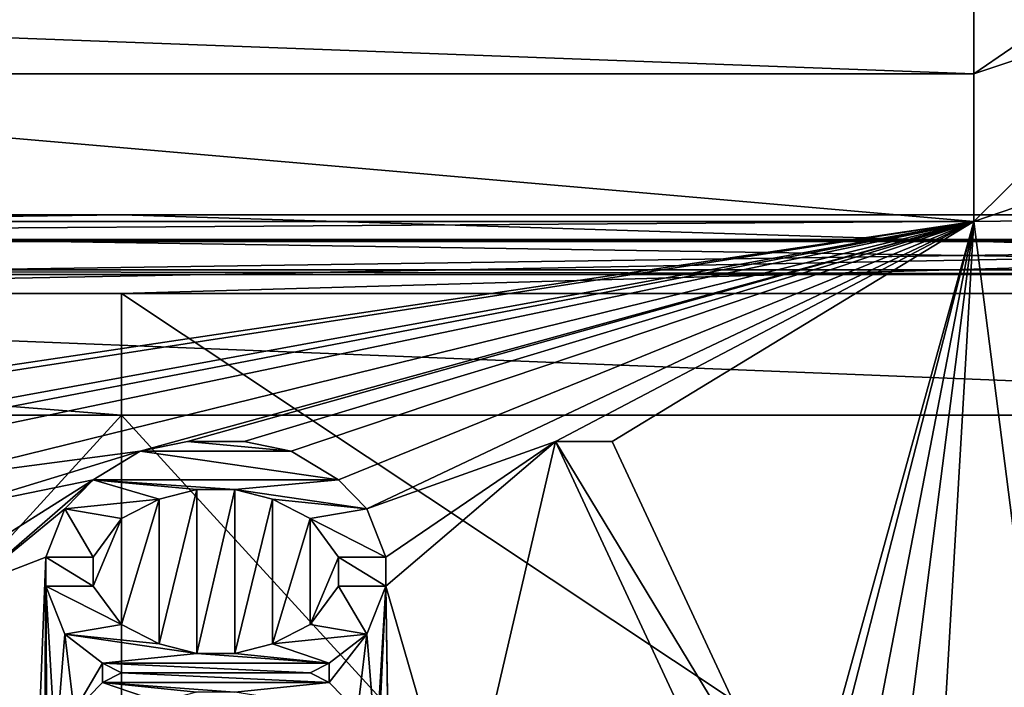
# Model space of a CAD drawing. Header units: millimetres. Extents: x -108 to 102, y -29 to 80.
# Tile 254 of 291: x 54.16 to 57.42, y 23.44 to 25.65. Entities that reach past the tile are written whole.
import ezdxf

# ---------------------------------------------------------------- set-up
doc = ezdxf.new("R2010")
doc.units = ezdxf.units.MM
doc.header["$LTSCALE"] = 65.185185
for name, color, linetype in [('107', 7, 'CONTINUOUS'), ('24', 7, 'CONTINUOUS'), ('2437', 7, 'CONTINUOUS'), ('26', 7, 'CONTINUOUS'), ('2622', 7, 'CONTINUOUS'), ('2623', 7, 'CONTINUOUS'), ('2624', 7, 'CONTINUOUS'), ('2625', 7, 'CONTINUOUS'), ('2626', 7, 'CONTINUOUS'), ('2627', 7, 'CONTINUOUS'), ('2628', 7, 'CONTINUOUS'), ('2629', 7, 'CONTINUOUS'), ('2630', 7, 'CONTINUOUS'), ('2631', 7, 'CONTINUOUS'), ('2632', 7, 'CONTINUOUS'), ('2633', 7, 'CONTINUOUS'), ('2634', 7, 'CONTINUOUS'), ('2635', 7, 'CONTINUOUS'), ('2636', 7, 'CONTINUOUS'), ('2637', 7, 'CONTINUOUS'), ('2638', 7, 'CONTINUOUS'), ('2639', 7, 'CONTINUOUS'), ('2640', 7, 'CONTINUOUS'), ('2654', 7, 'CONTINUOUS'), ('2655', 7, 'CONTINUOUS'), ('2656', 7, 'CONTINUOUS'), ('2657', 7, 'CONTINUOUS'), ('2658', 7, 'CONTINUOUS'), ('2659', 7, 'CONTINUOUS'), ('2660', 7, 'CONTINUOUS'), ('2661', 7, 'CONTINUOUS'), ('2662', 7, 'CONTINUOUS'), ('2663', 7, 'CONTINUOUS'), ('2664', 7, 'CONTINUOUS'), ('2665', 7, 'CONTINUOUS'), ('2666', 7, 'CONTINUOUS'), ('2667', 7, 'CONTINUOUS'), ('2668', 7, 'CONTINUOUS'), ('2669', 7, 'CONTINUOUS'), ('2670', 7, 'CONTINUOUS'), ('2671', 7, 'CONTINUOUS'), ('2692', 7, 'CONTINUOUS'), ('2693', 7, 'CONTINUOUS'), ('2694', 7, 'CONTINUOUS'), ('2739', 7, 'CONTINUOUS'), ('2740', 7, 'CONTINUOUS'), ('2751', 7, 'CONTINUOUS'), ('2754', 7, 'CONTINUOUS'), ('2764', 7, 'CONTINUOUS'), ('2766', 7, 'CONTINUOUS'), ('31', 7, 'CONTINUOUS'), ('45', 7, 'CONTINUOUS'), ('67', 7, 'CONTINUOUS')]:
    doc.layers.add(name, color=color, linetype=linetype)

msp = doc.modelspace()

# ---------------------------------------------------------------- linework, layer by layer
at = {"layer": '107', "color": 7, "linetype": 'CONTINUOUS', "true_color": 0xe6e6e6}
for points in [[(54.5, 25, 114.2241), (48.5, 25, 113.6238), (48.468, 24.9179, 113.7822), (54.5, 25, 114.2241)], [(60.5, 25, 113.6238), (54.5, 25, 114.2241), (48.468, 24.9179, 113.7822), (60.5, 25, 113.6238)], [(60.532, 24.9179, 113.7822), (60.5, 25, 113.6238), (48.468, 24.9179, 113.7822), (60.532, 24.9179, 113.7822)], [(48.4623, 24.739, 113.8105), (51.4757, 24.739, 114.2642), (60.5328, 24.9121, 113.7861), (48.4623, 24.739, 113.8105)], [(48.4623, 24.739, 113.8105), (60.5328, 24.9121, 113.7861), (48.4672, 24.9121, 113.7861), (48.4623, 24.739, 113.8105)], [(60.5328, 24.9121, 113.7861), (60.532, 24.9179, 113.7822), (48.4672, 24.9121, 113.7861), (60.5328, 24.9121, 113.7861)], [(48.4672, 24.9121, 113.7861), (60.532, 24.9179, 113.7822), (48.468, 24.9179, 113.7822), (48.4672, 24.9121, 113.7861)], [(51.4757, 24.739, 114.2642), (54.5, 24.739, 114.4146), (60.5328, 24.9121, 113.7861), (51.4757, 24.739, 114.2642)], [(54.5, 24.739, 114.4146), (57.5242, 24.739, 114.2642), (60.5328, 24.9121, 113.7861), (54.5, 24.739, 114.4146)]]:
    msp.add_3dface(points, dxfattribs=at)
at = {"layer": '24', "color": 7, "linetype": 'CONTINUOUS', "true_color": 0xe6e6e6}
for points in [[(57.5242, 24.739, 114.2642), (54.5, 24.739, 114.4146), (63.6429, 18.6641, 110.2005), (57.5242, 24.739, 114.2642)], [(63.6429, 18.6641, 110.2005), (54.5, 24.739, 114.4146), (54.5, 20.3192, 112.626), (63.6429, 18.6641, 110.2005)]]:
    msp.add_3dface(points, dxfattribs=at)
at = {"layer": '2437', "color": 7, "linetype": 'CONTINUOUS'}
for points in [[(74, 29.972, 120.55), (35, 29.972, 120.55), (35, 10.393, 121.8333), (74, 29.972, 120.55)], [(74, 29.972, 120.55), (35, 10.393, 121.8333), (74, 10.393, 121.8333), (74, 29.972, 120.55)]]:
    msp.add_3dface(points, dxfattribs=at)
at = {"layer": '26', "color": 7, "linetype": 'CONTINUOUS', "true_color": 0xe6e6e6}
for points in [[(54.5, 16.2143, 110.2005), (51.4757, 24.739, 114.2642), (45.3571, 18.6641, 110.2005), (54.5, 16.2143, 110.2005)], [(54.5, 20.3192, 112.626), (54.5, 24.739, 114.4146), (51.4757, 24.739, 114.2642), (54.5, 20.3192, 112.626)], [(54.5, 16.2143, 110.2005), (54.5, 20.3192, 112.626), (51.4757, 24.739, 114.2642), (54.5, 16.2143, 110.2005)]]:
    msp.add_3dface(points, dxfattribs=at)
at = {"layer": '2622', "color": 7, "linetype": 'CONTINUOUS'}
for points in [[(54.5, 23.484, 118.45), (54.5, 23.484, 118.55), (54.4375, 23.516, 118.45), (54.5, 23.484, 118.45)], [(54.4375, 23.516, 118.45), (54.5, 23.484, 118.55), (54.4375, 23.516, 118.55), (54.4375, 23.516, 118.45)]]:
    msp.add_3dface(points, dxfattribs=at)
at = {"layer": '2623', "color": 7, "linetype": 'CONTINUOUS'}
for points in [[(54.4375, 23.516, 118.45), (54.4375, 23.516, 118.55), (54.3125, 23.6117, 118.55), (54.4375, 23.516, 118.45)], [(54.3125, 23.6117, 118.45), (54.4375, 23.516, 118.45), (54.3125, 23.6117, 118.55), (54.3125, 23.6117, 118.45)]]:
    msp.add_3dface(points, dxfattribs=at)
at = {"layer": '2624', "color": 7, "linetype": 'CONTINUOUS'}
for points in [[(54.3125, 23.6117, 118.45), (54.3125, 23.6117, 118.55), (54.25, 23.7713, 118.55), (54.3125, 23.6117, 118.45)], [(54.25, 23.7713, 118.45), (54.3125, 23.6117, 118.45), (54.25, 23.7713, 118.55), (54.25, 23.7713, 118.45)]]:
    msp.add_3dface(points, dxfattribs=at)
at = {"layer": '2625', "color": 7, "linetype": 'CONTINUOUS'}
for points in [[(54.25, 23.7713, 118.45), (54.25, 23.7713, 118.55), (54.25, 23.867, 118.45), (54.25, 23.7713, 118.45)], [(54.25, 23.867, 118.45), (54.25, 23.7713, 118.55), (54.25, 23.867, 118.55), (54.25, 23.867, 118.45)]]:
    msp.add_3dface(points, dxfattribs=at)
at = {"layer": '2626', "color": 7, "linetype": 'CONTINUOUS'}
for points in [[(54.25, 23.867, 118.45), (54.25, 23.867, 118.55), (54.3125, 24.0266, 118.55), (54.25, 23.867, 118.45)], [(54.3125, 24.0266, 118.45), (54.25, 23.867, 118.45), (54.3125, 24.0266, 118.55), (54.3125, 24.0266, 118.45)]]:
    msp.add_3dface(points, dxfattribs=at)
at = {"layer": '2627', "color": 7, "linetype": 'CONTINUOUS'}
for points in [[(54.3125, 24.0266, 118.45), (54.3125, 24.0266, 118.55), (54.4062, 24.1223, 118.55), (54.3125, 24.0266, 118.45)], [(54.4062, 24.1223, 118.45), (54.3125, 24.0266, 118.45), (54.4062, 24.1223, 118.55), (54.4062, 24.1223, 118.45)]]:
    msp.add_3dface(points, dxfattribs=at)
at = {"layer": '2628', "color": 7, "linetype": 'CONTINUOUS'}
for points in [[(54.4062, 24.1223, 118.45), (54.4062, 24.1223, 118.55), (54.5625, 24.2181, 118.55), (54.4062, 24.1223, 118.45)], [(54.5625, 24.2181, 118.45), (54.4062, 24.1223, 118.45), (54.5625, 24.2181, 118.55), (54.5625, 24.2181, 118.45)]]:
    msp.add_3dface(points, dxfattribs=at)
at = {"layer": '2629', "color": 7, "linetype": 'CONTINUOUS'}
for points in [[(54.5625, 24.2181, 118.45), (54.5625, 24.2181, 118.55), (54.7188, 24.25, 118.55), (54.5625, 24.2181, 118.45)], [(54.7188, 24.25, 118.45), (54.5625, 24.2181, 118.45), (54.7188, 24.25, 118.55), (54.7188, 24.25, 118.45)]]:
    msp.add_3dface(points, dxfattribs=at)
at = {"layer": '2630', "color": 7, "linetype": 'CONTINUOUS'}
for points in [[(54.7188, 24.25, 118.45), (54.7188, 24.25, 118.55), (54.9063, 24.25, 118.55), (54.7188, 24.25, 118.45)], [(54.9063, 24.25, 118.45), (54.7188, 24.25, 118.45), (54.9063, 24.25, 118.55), (54.9063, 24.25, 118.45)]]:
    msp.add_3dface(points, dxfattribs=at)
at = {"layer": '2631', "color": 7, "linetype": 'CONTINUOUS'}
for points in [[(54.9063, 24.25, 118.45), (54.9063, 24.25, 118.55), (55.0625, 24.2181, 118.55), (54.9063, 24.25, 118.45)], [(55.0625, 24.2181, 118.45), (54.9063, 24.25, 118.45), (55.0625, 24.2181, 118.55), (55.0625, 24.2181, 118.45)]]:
    msp.add_3dface(points, dxfattribs=at)
at = {"layer": '2632', "color": 7, "linetype": 'CONTINUOUS'}
for points in [[(55.0625, 24.2181, 118.45), (55.0625, 24.2181, 118.55), (55.2187, 24.1223, 118.55), (55.0625, 24.2181, 118.45)], [(55.2187, 24.1223, 118.45), (55.0625, 24.2181, 118.45), (55.2187, 24.1223, 118.55), (55.2187, 24.1223, 118.45)]]:
    msp.add_3dface(points, dxfattribs=at)
at = {"layer": '2633', "color": 7, "linetype": 'CONTINUOUS'}
for points in [[(55.2187, 24.1223, 118.45), (55.2187, 24.1223, 118.55), (55.3125, 24.0266, 118.55), (55.2187, 24.1223, 118.45)], [(55.3125, 24.0266, 118.45), (55.2187, 24.1223, 118.45), (55.3125, 24.0266, 118.55), (55.3125, 24.0266, 118.45)]]:
    msp.add_3dface(points, dxfattribs=at)
at = {"layer": '2634', "color": 7, "linetype": 'CONTINUOUS'}
for points in [[(55.3125, 24.0266, 118.45), (55.3125, 24.0266, 118.55), (55.375, 23.867, 118.55), (55.3125, 24.0266, 118.45)], [(55.375, 23.867, 118.45), (55.3125, 24.0266, 118.45), (55.375, 23.867, 118.55), (55.375, 23.867, 118.45)]]:
    msp.add_3dface(points, dxfattribs=at)
at = {"layer": '2635', "color": 7, "linetype": 'CONTINUOUS'}
for points in [[(55.375, 23.867, 118.45), (55.375, 23.867, 118.55), (55.375, 23.7713, 118.45), (55.375, 23.867, 118.45)], [(55.375, 23.7713, 118.45), (55.375, 23.867, 118.55), (55.375, 23.7713, 118.55), (55.375, 23.7713, 118.45)]]:
    msp.add_3dface(points, dxfattribs=at)
at = {"layer": '2636', "color": 7, "linetype": 'CONTINUOUS'}
for points in [[(55.375, 23.7713, 118.45), (55.375, 23.7713, 118.55), (55.3125, 23.6117, 118.55), (55.375, 23.7713, 118.45)], [(55.3125, 23.6117, 118.45), (55.375, 23.7713, 118.45), (55.3125, 23.6117, 118.55), (55.3125, 23.6117, 118.45)]]:
    msp.add_3dface(points, dxfattribs=at)
at = {"layer": '2637', "color": 7, "linetype": 'CONTINUOUS'}
for points in [[(55.3125, 23.6117, 118.45), (55.3125, 23.6117, 118.55), (55.1875, 23.516, 118.55), (55.3125, 23.6117, 118.45)], [(55.1875, 23.516, 118.45), (55.3125, 23.6117, 118.45), (55.1875, 23.516, 118.55), (55.1875, 23.516, 118.45)]]:
    msp.add_3dface(points, dxfattribs=at)
at = {"layer": '2638', "color": 7, "linetype": 'CONTINUOUS'}
for points in [[(55.1875, 23.516, 118.45), (55.1875, 23.516, 118.55), (55.125, 23.484, 118.45), (55.1875, 23.516, 118.45)], [(55.125, 23.484, 118.45), (55.1875, 23.516, 118.55), (55.125, 23.484, 118.55), (55.125, 23.484, 118.45)]]:
    msp.add_3dface(points, dxfattribs=at)
at = {"layer": '2639', "color": 7, "linetype": 'CONTINUOUS'}
for points in [[(55.125, 23.484, 118.45), (55.125, 23.484, 118.55), (55.1875, 23.4521, 118.45), (55.125, 23.484, 118.45)], [(55.1875, 23.4521, 118.45), (55.125, 23.484, 118.55), (55.1875, 23.4521, 118.55), (55.1875, 23.4521, 118.45)]]:
    msp.add_3dface(points, dxfattribs=at)
at = {"layer": '2640', "color": 7, "linetype": 'CONTINUOUS'}
for points in [[(55.1875, 23.4521, 118.45), (55.1875, 23.4521, 118.55), (55.2812, 23.3564, 118.55), (55.1875, 23.4521, 118.45)], [(55.2812, 23.3564, 118.45), (55.1875, 23.4521, 118.45), (55.2812, 23.3564, 118.55), (55.2812, 23.3564, 118.45)]]:
    msp.add_3dface(points, dxfattribs=at)
at = {"layer": '2654', "color": 7, "linetype": 'CONTINUOUS'}
for points in [[(54.3438, 23.3564, 118.45), (54.3438, 23.3564, 118.55), (54.4375, 23.4521, 118.55), (54.3438, 23.3564, 118.45)], [(54.4375, 23.4521, 118.45), (54.3438, 23.3564, 118.45), (54.4375, 23.4521, 118.55), (54.4375, 23.4521, 118.45)]]:
    msp.add_3dface(points, dxfattribs=at)
at = {"layer": '2655', "color": 7, "linetype": 'CONTINUOUS'}
for points in [[(54.5, 23.484, 118.55), (54.5, 23.484, 118.45), (54.4375, 23.4521, 118.55), (54.5, 23.484, 118.55)], [(54.5, 23.484, 118.45), (54.4375, 23.4521, 118.45), (54.4375, 23.4521, 118.55), (54.5, 23.484, 118.45)]]:
    msp.add_3dface(points, dxfattribs=at)
at = {"layer": '2656', "color": 7, "linetype": 'CONTINUOUS'}
for points in [[(54.75, 24.0904, 118.45), (54.75, 24.0904, 118.55), (54.625, 24.0585, 118.55), (54.75, 24.0904, 118.45)], [(54.625, 24.0585, 118.45), (54.75, 24.0904, 118.45), (54.625, 24.0585, 118.55), (54.625, 24.0585, 118.45)]]:
    msp.add_3dface(points, dxfattribs=at)
at = {"layer": '2657', "color": 7, "linetype": 'CONTINUOUS'}
for points in [[(54.625, 24.0585, 118.45), (54.625, 24.0585, 118.55), (54.5, 23.9947, 118.55), (54.625, 24.0585, 118.45)], [(54.5, 23.9947, 118.45), (54.625, 24.0585, 118.45), (54.5, 23.9947, 118.55), (54.5, 23.9947, 118.45)]]:
    msp.add_3dface(points, dxfattribs=at)
at = {"layer": '2658', "color": 7, "linetype": 'CONTINUOUS'}
for points in [[(54.5, 23.9947, 118.45), (54.5, 23.9947, 118.55), (54.4062, 23.867, 118.55), (54.5, 23.9947, 118.45)], [(54.4062, 23.867, 118.45), (54.5, 23.9947, 118.45), (54.4062, 23.867, 118.55), (54.4062, 23.867, 118.45)]]:
    msp.add_3dface(points, dxfattribs=at)
at = {"layer": '2659', "color": 7, "linetype": 'CONTINUOUS'}
for points in [[(54.4062, 23.867, 118.45), (54.4062, 23.867, 118.55), (54.4062, 23.7713, 118.45), (54.4062, 23.867, 118.45)], [(54.4062, 23.7713, 118.45), (54.4062, 23.867, 118.55), (54.4062, 23.7713, 118.55), (54.4062, 23.7713, 118.45)]]:
    msp.add_3dface(points, dxfattribs=at)
at = {"layer": '2660', "color": 7, "linetype": 'CONTINUOUS'}
for points in [[(54.4062, 23.7713, 118.45), (54.4062, 23.7713, 118.55), (54.5, 23.6436, 118.55), (54.4062, 23.7713, 118.45)], [(54.5, 23.6436, 118.45), (54.4062, 23.7713, 118.45), (54.5, 23.6436, 118.55), (54.5, 23.6436, 118.45)]]:
    msp.add_3dface(points, dxfattribs=at)
at = {"layer": '2661', "color": 7, "linetype": 'CONTINUOUS'}
for points in [[(54.5, 23.6436, 118.45), (54.5, 23.6436, 118.55), (54.625, 23.5798, 118.55), (54.5, 23.6436, 118.45)], [(54.625, 23.5798, 118.45), (54.5, 23.6436, 118.45), (54.625, 23.5798, 118.55), (54.625, 23.5798, 118.45)]]:
    msp.add_3dface(points, dxfattribs=at)
at = {"layer": '2662', "color": 7, "linetype": 'CONTINUOUS'}
for points in [[(54.625, 23.5798, 118.45), (54.625, 23.5798, 118.55), (54.75, 23.5479, 118.55), (54.625, 23.5798, 118.45)], [(54.75, 23.5479, 118.45), (54.625, 23.5798, 118.45), (54.75, 23.5479, 118.55), (54.75, 23.5479, 118.45)]]:
    msp.add_3dface(points, dxfattribs=at)
at = {"layer": '2663', "color": 7, "linetype": 'CONTINUOUS'}
for points in [[(54.75, 23.5479, 118.45), (54.75, 23.5479, 118.55), (54.875, 23.5479, 118.55), (54.75, 23.5479, 118.45)], [(54.875, 23.5479, 118.45), (54.75, 23.5479, 118.45), (54.875, 23.5479, 118.55), (54.875, 23.5479, 118.45)]]:
    msp.add_3dface(points, dxfattribs=at)
at = {"layer": '2664', "color": 7, "linetype": 'CONTINUOUS'}
for points in [[(54.875, 23.5479, 118.45), (54.875, 23.5479, 118.55), (55, 23.5798, 118.55), (54.875, 23.5479, 118.45)], [(55, 23.5798, 118.45), (54.875, 23.5479, 118.45), (55, 23.5798, 118.55), (55, 23.5798, 118.45)]]:
    msp.add_3dface(points, dxfattribs=at)
at = {"layer": '2665', "color": 7, "linetype": 'CONTINUOUS'}
for points in [[(55, 23.5798, 118.45), (55, 23.5798, 118.55), (55.125, 23.6436, 118.55), (55, 23.5798, 118.45)], [(55.125, 23.6436, 118.45), (55, 23.5798, 118.45), (55.125, 23.6436, 118.55), (55.125, 23.6436, 118.45)]]:
    msp.add_3dface(points, dxfattribs=at)
at = {"layer": '2666', "color": 7, "linetype": 'CONTINUOUS'}
for points in [[(55.125, 23.6436, 118.45), (55.125, 23.6436, 118.55), (55.2187, 23.7713, 118.55), (55.125, 23.6436, 118.45)], [(55.2187, 23.7713, 118.45), (55.125, 23.6436, 118.45), (55.2187, 23.7713, 118.55), (55.2187, 23.7713, 118.45)]]:
    msp.add_3dface(points, dxfattribs=at)
at = {"layer": '2667', "color": 7, "linetype": 'CONTINUOUS'}
for points in [[(55.2187, 23.7713, 118.45), (55.2187, 23.7713, 118.55), (55.2187, 23.867, 118.45), (55.2187, 23.7713, 118.45)], [(55.2187, 23.867, 118.45), (55.2187, 23.7713, 118.55), (55.2187, 23.867, 118.55), (55.2187, 23.867, 118.45)]]:
    msp.add_3dface(points, dxfattribs=at)
at = {"layer": '2668', "color": 7, "linetype": 'CONTINUOUS'}
for points in [[(55.2187, 23.867, 118.45), (55.2187, 23.867, 118.55), (55.125, 23.9947, 118.55), (55.2187, 23.867, 118.45)], [(55.125, 23.9947, 118.45), (55.2187, 23.867, 118.45), (55.125, 23.9947, 118.55), (55.125, 23.9947, 118.45)]]:
    msp.add_3dface(points, dxfattribs=at)
at = {"layer": '2669', "color": 7, "linetype": 'CONTINUOUS'}
for points in [[(55.125, 23.9947, 118.45), (55.125, 23.9947, 118.55), (55, 24.0585, 118.55), (55.125, 23.9947, 118.45)], [(55, 24.0585, 118.45), (55.125, 23.9947, 118.45), (55, 24.0585, 118.55), (55, 24.0585, 118.45)]]:
    msp.add_3dface(points, dxfattribs=at)
at = {"layer": '2670', "color": 7, "linetype": 'CONTINUOUS'}
for points in [[(55, 24.0585, 118.45), (55, 24.0585, 118.55), (54.875, 24.0904, 118.55), (55, 24.0585, 118.45)], [(54.875, 24.0904, 118.45), (55, 24.0585, 118.45), (54.875, 24.0904, 118.55), (54.875, 24.0904, 118.45)]]:
    msp.add_3dface(points, dxfattribs=at)
at = {"layer": '2671', "color": 7, "linetype": 'CONTINUOUS'}
for points in [[(54.75, 24.0904, 118.55), (54.75, 24.0904, 118.45), (54.875, 24.0904, 118.45), (54.75, 24.0904, 118.55)], [(54.75, 24.0904, 118.55), (54.875, 24.0904, 118.45), (54.875, 24.0904, 118.55), (54.75, 24.0904, 118.55)]]:
    msp.add_3dface(points, dxfattribs=at)
at = {"layer": '2692', "color": 7, "linetype": 'CONTINUOUS'}
for points in [[(56.5625, 22.9096, 118.45), (56.5625, 22.9096, 118.55), (55.9375, 24.25, 118.55), (56.5625, 22.9096, 118.45)], [(55.9375, 24.25, 118.45), (56.5625, 22.9096, 118.45), (55.9375, 24.25, 118.55), (55.9375, 24.25, 118.45)]]:
    msp.add_3dface(points, dxfattribs=at)
at = {"layer": '2693', "color": 7, "linetype": 'CONTINUOUS'}
for points in [[(55.9375, 24.25, 118.45), (55.9375, 24.25, 118.55), (56.125, 24.25, 118.55), (55.9375, 24.25, 118.45)], [(56.125, 24.25, 118.45), (55.9375, 24.25, 118.45), (56.125, 24.25, 118.55), (56.125, 24.25, 118.45)]]:
    msp.add_3dface(points, dxfattribs=at)
at = {"layer": '2694', "color": 7, "linetype": 'CONTINUOUS'}
for points in [[(56.75, 22.9096, 118.55), (56.75, 22.9096, 118.45), (56.125, 24.25, 118.45), (56.75, 22.9096, 118.55)], [(56.75, 22.9096, 118.55), (56.125, 24.25, 118.45), (56.125, 24.25, 118.55), (56.75, 22.9096, 118.55)]]:
    msp.add_3dface(points, dxfattribs=at)
at = {"layer": '2739', "color": 7, "linetype": 'CONTINUOUS'}
for points in [[(51.6771, 25.6774, 117.8683), (57.3229, 25.6774, 117.8683), (57.3229, 25.4661, 118.3514), (51.6771, 25.6774, 117.8683)], [(51.6771, 25.4661, 118.3514), (51.6771, 25.6774, 117.8683), (57.3229, 25.4661, 118.3514), (51.6771, 25.4661, 118.3514)], [(57.3229, 24.9777, 118.55), (51.6771, 25.4661, 118.3514), (57.3229, 25.4661, 118.3514), (57.3229, 24.9777, 118.55)], [(51.6771, 24.9777, 118.55), (51.6771, 25.4661, 118.3514), (57.3229, 24.9777, 118.55), (51.6771, 24.9777, 118.55)]]:
    msp.add_3dface(points, dxfattribs=at)
at = {"layer": '2740', "color": 7, "linetype": 'CONTINUOUS'}
for points in [[(57.3229, 25.6774, 117.8683), (57.9355, 25.8867, 117.8757), (57.3229, 25.4661, 118.3514), (57.3229, 25.6774, 117.8683)], [(57.3229, 25.4661, 118.3514), (57.9355, 25.8867, 117.8757), (58.0679, 25.7156, 118.3565), (57.3229, 25.4661, 118.3514)], [(57.3229, 24.9777, 118.55), (58.0679, 25.7156, 118.3565), (58.3636, 25.3335, 118.55), (57.3229, 24.9777, 118.55)], [(57.3229, 24.9777, 118.55), (57.3229, 25.4661, 118.3514), (58.0679, 25.7156, 118.3565), (57.3229, 24.9777, 118.55)]]:
    msp.add_3dface(points, dxfattribs=at)
at = {"layer": '2751', "color": 7, "linetype": 'CONTINUOUS'}
for points in [[(58.202, 18.1132, 118.55), (57.3229, 24.9777, 118.55), (58.3636, 25.3335, 118.55), (58.202, 18.1132, 118.55)], [(52.4375, 24.25, 118.55), (51.6771, 24.9777, 118.55), (57.3229, 24.9777, 118.55), (52.4375, 24.25, 118.55)], [(52.625, 24.25, 118.55), (52.4375, 24.25, 118.55), (57.3229, 24.9777, 118.55), (52.625, 24.25, 118.55)], [(53.3438, 24.25, 118.55), (52.625, 24.25, 118.55), (57.3229, 24.9777, 118.55), (53.3438, 24.25, 118.55)], [(53.5313, 24.25, 118.55), (53.3438, 24.25, 118.55), (57.3229, 24.9777, 118.55), (53.5313, 24.25, 118.55)], [(53.6875, 24.2181, 118.55), (53.5313, 24.25, 118.55), (57.3229, 24.9777, 118.55), (53.6875, 24.2181, 118.55)], [(53.8438, 24.1223, 118.55), (53.6875, 24.2181, 118.55), (57.3229, 24.9777, 118.55), (53.8438, 24.1223, 118.55)], [(54.5625, 24.2181, 118.55), (53.8438, 24.1223, 118.55), (57.3229, 24.9777, 118.55), (54.5625, 24.2181, 118.55)], [(54.7188, 24.25, 118.55), (54.5625, 24.2181, 118.55), (57.3229, 24.9777, 118.55), (54.7188, 24.25, 118.55)], [(54.9063, 24.25, 118.55), (54.7188, 24.25, 118.55), (57.3229, 24.9777, 118.55), (54.9063, 24.25, 118.55)], [(55.0625, 24.2181, 118.55), (54.9063, 24.25, 118.55), (57.3229, 24.9777, 118.55), (55.0625, 24.2181, 118.55)], [(55.2187, 24.1223, 118.55), (55.0625, 24.2181, 118.55), (57.3229, 24.9777, 118.55), (55.2187, 24.1223, 118.55)], [(55.3125, 24.0266, 118.55), (55.2187, 24.1223, 118.55), (57.3229, 24.9777, 118.55), (55.3125, 24.0266, 118.55)], [(55.9375, 24.25, 118.55), (55.3125, 24.0266, 118.55), (57.3229, 24.9777, 118.55), (55.9375, 24.25, 118.55)], [(56.125, 24.25, 118.55), (55.9375, 24.25, 118.55), (57.3229, 24.9777, 118.55), (56.125, 24.25, 118.55)], [(56.75, 22.9096, 118.55), (56.125, 24.25, 118.55), (57.3229, 24.9777, 118.55), (56.75, 22.9096, 118.55)], [(56.8434, 22.5, 118.55), (56.75, 22.75, 118.55), (57.3229, 24.9777, 118.55), (56.8434, 22.5, 118.55)], [(56.75, 22.75, 118.55), (56.75, 22.9096, 118.55), (57.3229, 24.9777, 118.55), (56.75, 22.75, 118.55)], [(57.005, 22.5, 118.55), (56.8434, 22.5, 118.55), (57.3229, 24.9777, 118.55), (57.005, 22.5, 118.55)], [(57.0057, 19.571, 118.55), (57.005, 22.5, 118.55), (57.3229, 24.9777, 118.55), (57.0057, 19.571, 118.55)], [(58.202, 18.1132, 118.55), (57.0057, 19.571, 118.55), (57.3229, 24.9777, 118.55), (58.202, 18.1132, 118.55)], [(55.375, 23.867, 118.55), (55.3125, 24.0266, 118.55), (55.9375, 24.25, 118.55), (55.375, 23.867, 118.55)], [(55.375, 23.7713, 118.55), (55.375, 23.867, 118.55), (55.9375, 24.25, 118.55), (55.375, 23.7713, 118.55)], [(55.625, 22.9096, 118.55), (55.375, 23.7713, 118.55), (55.9375, 24.25, 118.55), (55.625, 22.9096, 118.55)], [(56.5625, 22.9096, 118.55), (55.625, 22.9096, 118.55), (55.9375, 24.25, 118.55), (56.5625, 22.9096, 118.55)], [(53.9375, 24.0266, 118.55), (53.8438, 24.1223, 118.55), (54.5625, 24.2181, 118.55), (53.9375, 24.0266, 118.55)], [(54.4062, 24.1223, 118.55), (53.9375, 24.0266, 118.55), (54.5625, 24.2181, 118.55), (54.4062, 24.1223, 118.55)], [(54, 23.867, 118.55), (53.9375, 24.0266, 118.55), (54.4062, 24.1223, 118.55), (54, 23.867, 118.55)], [(54, 23.7713, 118.55), (54, 23.867, 118.55), (54.4062, 24.1223, 118.55), (54, 23.7713, 118.55)], [(54.3125, 24.0266, 118.55), (54, 23.7713, 118.55), (54.4062, 24.1223, 118.55), (54.3125, 24.0266, 118.55)], [(54.25, 23.867, 118.55), (54, 23.7713, 118.55), (54.3125, 24.0266, 118.55), (54.25, 23.867, 118.55)], [(54.1012, 20.0943, 118.55), (54, 23.7713, 118.55), (54.25, 23.867, 118.55), (54.1012, 20.0943, 118.55)], [(54.2276, 20.1703, 118.55), (54.1012, 20.0943, 118.55), (54.25, 23.867, 118.55), (54.2276, 20.1703, 118.55)], [(54.25, 23.7713, 118.55), (54.2276, 20.1703, 118.55), (54.25, 23.867, 118.55), (54.25, 23.7713, 118.55)], [(54.2674, 21.0364, 118.55), (54.2276, 20.1703, 118.55), (54.25, 23.7713, 118.55), (54.2674, 21.0364, 118.55)], [(54.2674, 21.0364, 118.55), (54.25, 23.7713, 118.55), (54.2812, 23.2287, 118.55), (54.2674, 21.0364, 118.55)], [(54.25, 23.7713, 118.55), (54.3125, 23.6117, 118.55), (54.2812, 23.2287, 118.55), (54.25, 23.7713, 118.55)], [(55.4211, 20.7485, 118.55), (55.2136, 20.2751, 118.55), (55.375, 23.7713, 118.55), (55.4211, 20.7485, 118.55)], [(55.375, 23.7713, 118.55), (55.2136, 20.2751, 118.55), (55.3438, 23.133, 118.55), (55.375, 23.7713, 118.55)], [(55.3125, 23.6117, 118.55), (55.375, 23.7713, 118.55), (55.3438, 23.2287, 118.55), (55.3125, 23.6117, 118.55)], [(55.3438, 23.2287, 118.55), (55.375, 23.7713, 118.55), (55.3438, 23.133, 118.55), (55.3438, 23.2287, 118.55)], [(55.4223, 20.7744, 118.55), (55.4211, 20.7485, 118.55), (55.375, 23.7713, 118.55), (55.4223, 20.7744, 118.55)], [(55.4223, 20.7744, 118.55), (55.375, 23.7713, 118.55), (55.625, 22.9096, 118.55), (55.4223, 20.7744, 118.55)], [(54.2812, 23.2287, 118.55), (54.3125, 23.6117, 118.55), (54.3438, 23.3564, 118.55), (54.2812, 23.2287, 118.55)], [(54.3125, 23.6117, 118.55), (54.4375, 23.516, 118.55), (54.3438, 23.3564, 118.55), (54.3125, 23.6117, 118.55)], [(55.1875, 23.516, 118.55), (55.3125, 23.6117, 118.55), (55.1875, 23.4521, 118.55), (55.1875, 23.516, 118.55)], [(55.1875, 23.4521, 118.55), (55.3125, 23.6117, 118.55), (55.2812, 23.3564, 118.55), (55.1875, 23.4521, 118.55)], [(55.2812, 23.3564, 118.55), (55.3125, 23.6117, 118.55), (55.3438, 23.2287, 118.55), (55.2812, 23.3564, 118.55)], [(54.3438, 23.3564, 118.55), (54.4375, 23.516, 118.55), (54.4375, 23.4521, 118.55), (54.3438, 23.3564, 118.55)], [(54.4375, 23.516, 118.55), (54.5, 23.484, 118.55), (54.4375, 23.4521, 118.55), (54.4375, 23.516, 118.55)], [(55.125, 23.484, 118.55), (55.1875, 23.516, 118.55), (55.1875, 23.4521, 118.55), (55.125, 23.484, 118.55)]]:
    msp.add_3dface(points, dxfattribs=at)
at = {"layer": '2754', "color": 7, "linetype": 'CONTINUOUS'}
for points in [[(54.625, 24.0585, 118.55), (54.75, 24.0904, 118.55), (54.625, 23.5798, 118.55), (54.625, 24.0585, 118.55)], [(54.625, 23.5798, 118.55), (54.75, 24.0904, 118.55), (54.75, 23.5479, 118.55), (54.625, 23.5798, 118.55)], [(54.75, 23.5479, 118.55), (54.75, 24.0904, 118.55), (54.875, 24.0904, 118.55), (54.75, 23.5479, 118.55)], [(54.875, 23.5479, 118.55), (54.75, 23.5479, 118.55), (54.875, 24.0904, 118.55), (54.875, 23.5479, 118.55)], [(55, 24.0585, 118.55), (54.875, 23.5479, 118.55), (54.875, 24.0904, 118.55), (55, 24.0585, 118.55)], [(54.5, 23.9947, 118.55), (54.625, 24.0585, 118.55), (54.5, 23.6436, 118.55), (54.5, 23.9947, 118.55)], [(54.5, 23.6436, 118.55), (54.625, 24.0585, 118.55), (54.625, 23.5798, 118.55), (54.5, 23.6436, 118.55)], [(55, 23.5798, 118.55), (54.875, 23.5479, 118.55), (55, 24.0585, 118.55), (55, 23.5798, 118.55)], [(55.125, 23.9947, 118.55), (55, 23.5798, 118.55), (55, 24.0585, 118.55), (55.125, 23.9947, 118.55)], [(54.4062, 23.867, 118.55), (54.5, 23.9947, 118.55), (54.4062, 23.7713, 118.55), (54.4062, 23.867, 118.55)], [(54.4062, 23.7713, 118.55), (54.5, 23.9947, 118.55), (54.5, 23.6436, 118.55), (54.4062, 23.7713, 118.55)], [(55.125, 23.6436, 118.55), (55, 23.5798, 118.55), (55.125, 23.9947, 118.55), (55.125, 23.6436, 118.55)], [(55.2187, 23.867, 118.55), (55.125, 23.6436, 118.55), (55.125, 23.9947, 118.55), (55.2187, 23.867, 118.55)], [(55.2187, 23.7713, 118.55), (55.125, 23.6436, 118.55), (55.2187, 23.867, 118.55), (55.2187, 23.7713, 118.55)]]:
    msp.add_3dface(points, dxfattribs=at)
at = {"layer": '2764', "color": 7, "linetype": 'CONTINUOUS'}
for points in [[(54.5625, 24.2181, 118.45), (54.7188, 24.25, 118.45), (55.0625, 24.2181, 118.45), (54.5625, 24.2181, 118.45)], [(54.7188, 24.25, 118.45), (54.9063, 24.25, 118.45), (55.0625, 24.2181, 118.45), (54.7188, 24.25, 118.45)], [(54.4062, 24.1223, 118.45), (54.5625, 24.2181, 118.45), (55.2187, 24.1223, 118.45), (54.4062, 24.1223, 118.45)], [(54.5625, 24.2181, 118.45), (55.0625, 24.2181, 118.45), (55.2187, 24.1223, 118.45), (54.5625, 24.2181, 118.45)], [(54.3125, 24.0266, 118.45), (54.4062, 24.1223, 118.45), (54.625, 24.0585, 118.45), (54.3125, 24.0266, 118.45)], [(54.4062, 24.1223, 118.45), (55.2187, 24.1223, 118.45), (54.875, 24.0904, 118.45), (54.4062, 24.1223, 118.45)], [(54.4062, 24.1223, 118.45), (54.75, 24.0904, 118.45), (54.625, 24.0585, 118.45), (54.4062, 24.1223, 118.45)], [(54.75, 24.0904, 118.45), (54.4062, 24.1223, 118.45), (54.875, 24.0904, 118.45), (54.75, 24.0904, 118.45)], [(55.2187, 24.1223, 118.45), (55.3125, 24.0266, 118.45), (54.875, 24.0904, 118.45), (55.2187, 24.1223, 118.45)], [(55.3125, 24.0266, 118.45), (55, 24.0585, 118.45), (54.875, 24.0904, 118.45), (55.3125, 24.0266, 118.45)], [(54.3125, 24.0266, 118.45), (54.625, 24.0585, 118.45), (54.5, 23.9947, 118.45), (54.3125, 24.0266, 118.45)], [(55.3125, 24.0266, 118.45), (55.125, 23.9947, 118.45), (55, 24.0585, 118.45), (55.3125, 24.0266, 118.45)], [(54.25, 23.867, 118.45), (54.3125, 24.0266, 118.45), (54.4062, 23.867, 118.45), (54.25, 23.867, 118.45)], [(54.3125, 24.0266, 118.45), (54.5, 23.9947, 118.45), (54.4062, 23.867, 118.45), (54.3125, 24.0266, 118.45)], [(55.3125, 24.0266, 118.45), (55.375, 23.867, 118.45), (55.125, 23.9947, 118.45), (55.3125, 24.0266, 118.45)], [(55.375, 23.867, 118.45), (55.2187, 23.867, 118.45), (55.125, 23.9947, 118.45), (55.375, 23.867, 118.45)], [(54.25, 23.7713, 118.45), (54.25, 23.867, 118.45), (54.4062, 23.7713, 118.45), (54.25, 23.7713, 118.45)], [(54.25, 23.867, 118.45), (54.4062, 23.867, 118.45), (54.4062, 23.7713, 118.45), (54.25, 23.867, 118.45)], [(55.375, 23.867, 118.45), (55.375, 23.7713, 118.45), (55.2187, 23.867, 118.45), (55.375, 23.867, 118.45)], [(55.375, 23.7713, 118.45), (55.2187, 23.7713, 118.45), (55.2187, 23.867, 118.45), (55.375, 23.7713, 118.45)], [(54.3125, 23.6117, 118.45), (54.25, 23.7713, 118.45), (54.5, 23.6436, 118.45), (54.3125, 23.6117, 118.45)], [(54.25, 23.7713, 118.45), (54.4062, 23.7713, 118.45), (54.5, 23.6436, 118.45), (54.25, 23.7713, 118.45)], [(55.3125, 23.6117, 118.45), (55.125, 23.6436, 118.45), (55.2187, 23.7713, 118.45), (55.3125, 23.6117, 118.45)], [(55.375, 23.7713, 118.45), (55.3125, 23.6117, 118.45), (55.2187, 23.7713, 118.45), (55.375, 23.7713, 118.45)], [(54.3125, 23.6117, 118.45), (54.5, 23.6436, 118.45), (54.625, 23.5798, 118.45), (54.3125, 23.6117, 118.45)], [(55.3125, 23.6117, 118.45), (55, 23.5798, 118.45), (55.125, 23.6436, 118.45), (55.3125, 23.6117, 118.45)], [(54.4375, 23.516, 118.45), (54.3125, 23.6117, 118.45), (54.75, 23.5479, 118.45), (54.4375, 23.516, 118.45)], [(54.3125, 23.6117, 118.45), (54.625, 23.5798, 118.45), (54.75, 23.5479, 118.45), (54.3125, 23.6117, 118.45)], [(55.3125, 23.6117, 118.45), (55.1875, 23.516, 118.45), (55, 23.5798, 118.45), (55.3125, 23.6117, 118.45)], [(55.1875, 23.516, 118.45), (54.875, 23.5479, 118.45), (55, 23.5798, 118.45), (55.1875, 23.516, 118.45)], [(55.1875, 23.516, 118.45), (54.4375, 23.516, 118.45), (54.75, 23.5479, 118.45), (55.1875, 23.516, 118.45)], [(55.1875, 23.516, 118.45), (54.75, 23.5479, 118.45), (54.875, 23.5479, 118.45), (55.1875, 23.516, 118.45)], [(54.5, 23.484, 118.45), (54.4375, 23.516, 118.45), (55.125, 23.484, 118.45), (54.5, 23.484, 118.45)], [(54.4375, 23.516, 118.45), (55.1875, 23.516, 118.45), (55.125, 23.484, 118.45), (54.4375, 23.516, 118.45)], [(54.5, 23.484, 118.45), (55.1875, 23.4521, 118.45), (54.4375, 23.4521, 118.45), (54.5, 23.484, 118.45)], [(54.5, 23.484, 118.45), (55.125, 23.484, 118.45), (55.1875, 23.4521, 118.45), (54.5, 23.484, 118.45)], [(54.3438, 23.3564, 118.45), (54.4375, 23.4521, 118.45), (54.625, 23.3883, 118.45), (54.3438, 23.3564, 118.45)], [(54.4375, 23.4521, 118.45), (55.1875, 23.4521, 118.45), (54.875, 23.4202, 118.45), (54.4375, 23.4521, 118.45)], [(54.4375, 23.4521, 118.45), (54.875, 23.4202, 118.45), (54.75, 23.4202, 118.45), (54.4375, 23.4521, 118.45)], [(54.4375, 23.4521, 118.45), (54.75, 23.4202, 118.45), (54.625, 23.3883, 118.45), (54.4375, 23.4521, 118.45)], [(55.1875, 23.4521, 118.45), (55.2812, 23.3564, 118.45), (54.875, 23.4202, 118.45), (55.1875, 23.4521, 118.45)]]:
    msp.add_3dface(points, dxfattribs=at)
at = {"layer": '2766', "color": 7, "linetype": 'CONTINUOUS'}
for points in [[(56.75, 22.9096, 118.45), (56.5625, 22.9096, 118.45), (55.9375, 24.25, 118.45), (56.75, 22.9096, 118.45)], [(56.75, 22.9096, 118.45), (55.9375, 24.25, 118.45), (56.125, 24.25, 118.45), (56.75, 22.9096, 118.45)]]:
    msp.add_3dface(points, dxfattribs=at)
at = {"layer": '31', "color": 7, "linetype": 'CONTINUOUS', "true_color": 0xe6e6e6}
for points in [[(48.5, 25, 113.1608), (48.5, 25, 113.6238), (54.5, 25, 114.2241), (48.5, 25, 113.1608)], [(48.5, 25, 112.6979), (48.5, 25, 113.1608), (54.5, 25, 114.2241), (48.5, 25, 112.6979)], [(54.5, 25, 113.3171), (48.5, 25, 112.6979), (54.5, 25, 114.2241), (54.5, 25, 113.3171)], [(60.5, 25, 112.6979), (54.5, 25, 113.3171), (60.5, 25, 113.1608), (60.5, 25, 112.6979)], [(60.5, 25, 113.1608), (54.5, 25, 113.3171), (60.5, 25, 113.6238), (60.5, 25, 113.1608)], [(60.5, 25, 113.6238), (54.5, 25, 113.3171), (54.5, 25, 114.2241), (60.5, 25, 113.6238)]]:
    msp.add_3dface(points, dxfattribs=at)
at = {"layer": '45', "color": 7, "linetype": 'CONTINUOUS', "true_color": 0xe6e6e6}
for points in [[(54.5, 24.3366, 112.3754), (50.1707, 19.6026, 109.8474), (48.6923, 24.3366, 111.7761), (54.5, 24.3366, 112.3754)], [(58.8293, 19.6026, 109.8474), (50.1707, 19.6026, 109.8474), (54.5, 24.3366, 112.3754), (58.8293, 19.6026, 109.8474)], [(60.3077, 24.3366, 111.7761), (58.8293, 19.6026, 109.8474), (54.5, 24.3366, 112.3754), (60.3077, 24.3366, 111.7761)]]:
    msp.add_3dface(points, dxfattribs=at)
at = {"layer": '67', "color": 7, "linetype": 'CONTINUOUS', "true_color": 0xe6e6e6}
for points in [[(48.5, 25, 112.6979), (54.5, 25, 113.3171), (60.3824, 24.8175, 112.1341), (48.5, 25, 112.6979)], [(48.5, 25, 112.6979), (60.3824, 24.8175, 112.1341), (48.6176, 24.8175, 112.1341), (48.5, 25, 112.6979)], [(54.5, 25, 113.3171), (60.5, 25, 112.6979), (60.3824, 24.8175, 112.1341), (54.5, 25, 113.3171)], [(60.3824, 24.8175, 112.1341), (60.3782, 24.8026, 112.114), (48.6176, 24.8175, 112.1341), (60.3824, 24.8175, 112.1341)], [(48.6176, 24.8175, 112.1341), (60.3782, 24.8026, 112.114), (48.6218, 24.8026, 112.114), (48.6176, 24.8175, 112.1341)], [(60.3077, 24.3366, 111.7761), (54.5, 24.3366, 112.3754), (48.6218, 24.8026, 112.114), (60.3077, 24.3366, 111.7761)], [(60.3782, 24.8026, 112.114), (60.3077, 24.3366, 111.7761), (48.6218, 24.8026, 112.114), (60.3782, 24.8026, 112.114)], [(54.5, 24.3366, 112.3754), (48.6923, 24.3366, 111.7761), (48.6218, 24.8026, 112.114), (54.5, 24.3366, 112.3754)]]:
    msp.add_3dface(points, dxfattribs=at)

doc.saveas('drawing.dxf')
